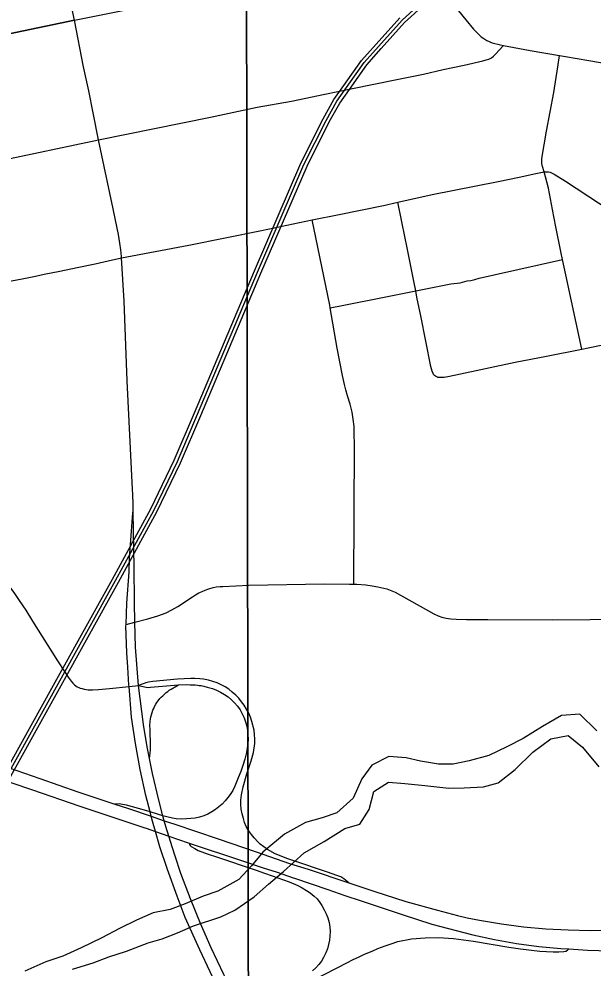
# Model space of a CAD drawing. Extents: x 0 to 34, y 0 to 22.
# Drawn here: x 20.105 to 20.504, y 12.923 to 13.584 of the extents above; entities that cross this region are included whole.
import ezdxf

# ---------------------------------------------------------------- set-up
doc = ezdxf.new("R2010")
doc.units = 0
for name, color, linetype in [('GM_X_City_Street', 7, 'Continuous'), ('GM_X_County_Road', 7, 'Continuous'), ('GM_X_Interchange_Ramps', 7, 'Continuous'), ('GM_X_Minor_River', 7, 'Continuous'), ('GM_X_Rail_Line', 7, 'Continuous'), ('GM_X_Section', 7, 'Continuous'), ('GM_X_State_Route', 7, 'Continuous'), ('GM_X_US_Route', 7, 'Continuous')]:
    doc.layers.add(name, color=color, linetype=linetype)

msp = doc.modelspace()

# ---------------------------------------------------------------- linework, layer by layer
at = {"layer": 'GM_X_City_Street'}
for points in [[(20.1601, 13.49938), (20.23808, 13.51526), (20.27048, 13.52208), (20.29441, 13.52635), (20.31773, 13.53128), (20.33584, 13.53483), (20.36892, 13.54172), (20.38643, 13.54513), (20.40005, 13.54828), (20.41463, 13.5514), (20.4278, 13.55432), (20.43013, 13.55496), (20.43187, 13.5556), (20.43366, 13.55652), (20.43502, 13.55761), (20.43708, 13.55956), (20.43874, 13.56151), (20.44206, 13.565)], [(20.47036, 13.47704), (20.47132, 13.47714), (20.47241, 13.47716), (20.47344, 13.47707), (20.47469, 13.47679), (20.47553, 13.47648), (20.47641, 13.47604), (20.47733, 13.47549), (20.48521, 13.47056), (20.50833, 13.45544), (20.54453, 13.43212), (20.55134, 13.42762), (20.57526, 13.41179), (20.59062, 13.4019), (20.61676, 13.3851), (20.63358, 13.37398), (20.63987, 13.36949), (20.64462, 13.36637), (20.65037, 13.36316), (20.66118, 13.35628), (20.66241, 13.35544)], [(20.49662, 13.35375), (20.48545, 13.40536), (20.48313, 13.41606), (20.48217, 13.42051), (20.4785, 13.43885), (20.47628, 13.45098), (20.4735, 13.4657), (20.47036, 13.47704)], [(20.39621, 13.3343), (20.39532, 13.33457), (20.39464, 13.33487), (20.39408, 13.33523), (20.39342, 13.33596), (20.39304, 13.33667), (20.39236, 13.33842), (20.39144, 13.34158), (20.38453, 13.37676), (20.38326, 13.3821), (20.3818, 13.38982), (20.381, 13.39422), (20.37976, 13.40107), (20.37475, 13.42543), (20.37358, 13.43089), (20.36856, 13.45601)], [(20.33799, 13.19013), (20.33833, 13.28783), (20.33817, 13.29431), (20.3382, 13.2999), (20.33742, 13.30498), (20.3367, 13.30976), (20.33534, 13.31538), (20.33354, 13.32118), (20.33226, 13.32539), (20.33127, 13.329), (20.32998, 13.33532), (20.32619, 13.35447), (20.32139, 13.38233), (20.32106, 13.38422), (20.31143, 13.43149), (20.30896, 13.44359)], [(20.32139, 13.38233), (20.32984, 13.38399), (20.36019, 13.3901), (20.381, 13.39422), (20.40553, 13.39908), (20.41182, 13.39983), (20.41679, 13.40119), (20.41943, 13.40158), (20.42219, 13.40224), (20.42514, 13.403), (20.43653, 13.40562), (20.48313, 13.41606)], [(20.39621, 13.3343), (20.39774, 13.33407), (20.39961, 13.33413), (20.40079, 13.3342), (20.40199, 13.33435), (20.40327, 13.33454), (20.40899, 13.33586), (20.45025, 13.34472), (20.47203, 13.34878), (20.49662, 13.35375), (20.50108, 13.35464), (20.54042, 13.36264), (20.55767, 13.36593), (20.55998, 13.36645), (20.56153, 13.36693), (20.56305, 13.36743), (20.56434, 13.36793), (20.56698, 13.36926), (20.56946, 13.37093), (20.57044, 13.3717), (20.57165, 13.37288), (20.57339, 13.375), (20.57895, 13.38266), (20.59062, 13.4019)], [(20.17924, 13.16214), (20.18544, 13.16368), (20.19452, 13.16602), (20.20133, 13.16816), (20.20724, 13.17014), (20.21126, 13.17224), (20.21526, 13.1745), (20.22547, 13.18124), (20.22765, 13.18265), (20.23, 13.18396), (20.23217, 13.18507), (20.23432, 13.18601), (20.23689, 13.18687), (20.23983, 13.18771), (20.24203, 13.18815), (20.24489, 13.18841), (20.24676, 13.1885), (20.2648, 13.18942), (20.31742, 13.19029), (20.33497, 13.19021), (20.33799, 13.19013), (20.34005, 13.19006), (20.34613, 13.18954), (20.35072, 13.1889), (20.35463, 13.18835), (20.36075, 13.1869), (20.36663, 13.18458), (20.39367, 13.16944), (20.39672, 13.16816), (20.39925, 13.16722), (20.40219, 13.16647), (20.40537, 13.16591), (20.4091, 13.16567), (20.41645, 13.16555), (20.43115, 13.16542), (20.47603, 13.16522), (20.50247, 13.16551), (20.51315, 13.16582)]]:
    msp.add_lwpolyline(points, dxfattribs=at)
at = {"layer": 'GM_X_County_Road'}
for p, q in [((20.0793, 13.48241), (20.1601, 13.49938)), ((20.18133, 13.11886), (20.18802, 13.1195))]:
    msp.add_line(p, q, dxfattribs=at)
for points in [[(20.14343, 13.58262), (20.13903, 13.6034), (20.1282, 13.65499), (20.12601, 13.66593)], [(20.14343, 13.58262), (20.21266, 13.59659), (20.26824, 13.60823)], [(20.40717, 13.59399), (20.41083, 13.58924), (20.41586, 13.5829), (20.42125, 13.57643), (20.42398, 13.57354), (20.42652, 13.57115), (20.42838, 13.56982), (20.43059, 13.56852), (20.4343, 13.56696), (20.43993, 13.5654), (20.44206, 13.565)], [(20.06153, 13.56558), (20.09794, 13.57315), (20.14343, 13.58262)], [(20.44206, 13.565), (20.46076, 13.56145), (20.48102, 13.55807)], [(20.47036, 13.47704), (20.46931, 13.48089), (20.46889, 13.48297), (20.4688, 13.48384), (20.46878, 13.4846), (20.46885, 13.48634), (20.47203, 13.50533), (20.4771, 13.53235), (20.47982, 13.55019), (20.48102, 13.55807)], [(20.48102, 13.55807), (20.48519, 13.55737), (20.50159, 13.55461), (20.51895, 13.55162), (20.52997, 13.5497), (20.53776, 13.54826), (20.54709, 13.5467), (20.55967, 13.54443), (20.57255, 13.54229)], [(20.36856, 13.45601), (20.39236, 13.46133), (20.43839, 13.4703), (20.45296, 13.4735), (20.46463, 13.4759), (20.47036, 13.47704)], [(20.30896, 13.44359), (20.32776, 13.44744), (20.35852, 13.45377), (20.36856, 13.45601)], [(20.17616, 13.41717), (20.22295, 13.42617), (20.27353, 13.43635), (20.30896, 13.44359)], [(20.09571, 13.40038), (20.09954, 13.40118), (20.10689, 13.40267), (20.11628, 13.40458), (20.12226, 13.4058), (20.13318, 13.40805), (20.14531, 13.41055), (20.15765, 13.41309), (20.16671, 13.41508), (20.17616, 13.41717)], [(20.09564, 13.19171), (20.09627, 13.19091), (20.10149, 13.18363), (20.10492, 13.17882), (20.10944, 13.17196), (20.1141, 13.16442), (20.13155, 13.13676), (20.13644, 13.12931), (20.13907, 13.12539)], [(20.13907, 13.12539), (20.13972, 13.12441), (20.14107, 13.12261), (20.14221, 13.12122), (20.1434, 13.12002), (20.14419, 13.11939), (20.14527, 13.11869), (20.14645, 13.11814), (20.14735, 13.11777), (20.14862, 13.11739), (20.15008, 13.11698), (20.15144, 13.11674), (20.15284, 13.1166), (20.15451, 13.11653), (20.15591, 13.11649), (20.16007, 13.11673), (20.16769, 13.11758), (20.18133, 13.11886)]]:
    msp.add_lwpolyline(points, dxfattribs=at)
at = {"layer": 'GM_X_Interchange_Ramps'}
for points in [[(20.19559, 13.06869), (20.19616, 13.07251), (20.19637, 13.07477), (20.19635, 13.07732), (20.196, 13.08913), (20.19593, 13.0915), (20.19606, 13.09464), (20.19629, 13.09614), (20.19654, 13.09772), (20.19688, 13.09913), (20.19736, 13.10072), (20.19802, 13.10245), (20.19851, 13.10361), (20.19907, 13.10495), (20.19993, 13.10647), (20.20079, 13.10776), (20.20164, 13.10897), (20.20277, 13.11045), (20.20376, 13.11139), (20.20494, 13.11247), (20.20601, 13.11351), (20.20724, 13.11459), (20.20836, 13.11543), (20.20937, 13.11628), (20.21057, 13.11712), (20.21452, 13.11933), (20.21575, 13.12002), (20.22127, 13.12029), (20.22389, 13.12014), (20.22742, 13.11994), (20.22894, 13.11979), (20.23022, 13.11967), (20.23163, 13.11946), (20.23351, 13.1191), (20.23584, 13.1185), (20.23941, 13.11738), (20.24236, 13.11626), (20.24514, 13.11494), (20.24781, 13.11341), (20.25033, 13.11165), (20.2527, 13.10967), (20.25488, 13.10749), (20.25687, 13.10514), (20.25862, 13.10261), (20.26016, 13.09994), (20.26144, 13.09713), (20.26249, 13.09423), (20.26328, 13.09126), (20.26384, 13.08823), (20.26412, 13.08518), (20.26421, 13.0821), (20.26405, 13.07903), (20.26312, 13.07285), (20.26205, 13.06828), (20.26069, 13.06398), (20.25921, 13.05968), (20.25744, 13.05529), (20.25497, 13.04947), (20.25353, 13.04656), (20.25171, 13.04374), (20.25024, 13.04168), (20.24836, 13.0393), (20.24626, 13.03708), (20.24396, 13.03503), (20.24154, 13.03318), (20.23893, 13.03154), (20.23621, 13.03012), (20.23336, 13.02895), (20.23041, 13.02802), (20.22739, 13.02734), (20.22434, 13.02688), (20.22134, 13.02667), (20.21808, 13.02663), (20.21406, 13.02684), (20.2116, 13.02718), (20.2087, 13.02787), (20.20499, 13.02894), (20.20128, 13.03004), (20.19605, 13.03156), (20.1921, 13.03272), (20.17952, 13.03633), (20.17684, 13.03684), (20.17458, 13.03712), (20.17147, 13.03702)], [(20.27131, 13.01058), (20.26844, 13.0136), (20.26653, 13.01591), (20.26452, 13.01855), (20.26297, 13.02149), (20.26182, 13.02431), (20.26102, 13.02696), (20.2601, 13.0303), (20.25946, 13.03341), (20.25911, 13.0368), (20.25918, 13.03986), (20.25958, 13.04337), (20.26079, 13.04895), (20.26327, 13.0581), (20.26638, 13.06702), (20.26793, 13.07289), (20.26883, 13.07921), (20.26889, 13.08232), (20.26873, 13.08541), (20.26839, 13.08848), (20.26694, 13.09455), (20.26591, 13.09749), (20.26468, 13.10035), (20.26323, 13.10312), (20.26159, 13.10577), (20.25976, 13.1083), (20.25776, 13.11069), (20.2556, 13.11294), (20.25327, 13.11501), (20.2508, 13.11691), (20.2482, 13.11861), (20.24546, 13.1201), (20.24262, 13.12137), (20.23969, 13.12243), (20.23669, 13.12338), (20.23329, 13.12401), (20.23054, 13.1243), (20.22713, 13.12447), (20.22431, 13.12454), (20.21498, 13.12396), (20.19784, 13.12238), (20.19485, 13.122), (20.19294, 13.12139), (20.18802, 13.1195)], [(20.18802, 13.1195), (20.19322, 13.11849), (20.19485, 13.11828), (20.19638, 13.11842), (20.21575, 13.12002)], [(20.22325, 13.00974), (20.22344, 13.00887), (20.22393, 13.0081), (20.22471, 13.00743), (20.22721, 13.00604), (20.22954, 13.00482), (20.23378, 13.00321), (20.23725, 13.00203), (20.24163, 13.00055), (20.26989, 12.99093)], [(20.33451, 12.98217), (20.33081, 12.98511), (20.32879, 12.98629), (20.32611, 12.98725), (20.31944, 12.98958), (20.29532, 12.99781), (20.29184, 12.999), (20.28312, 13.00241), (20.27765, 13.00537), (20.27512, 13.0072), (20.27274, 13.00918), (20.27131, 13.01058)], [(20.26989, 12.99093), (20.27577, 12.98893), (20.28102, 12.98706), (20.29292, 12.98283), (20.29896, 12.98035), (20.3019, 12.9788), (20.30495, 12.9769), (20.30743, 12.97529), (20.30896, 12.97411), (20.31036, 12.97294)], [(20.31036, 12.97294), (20.31226, 12.97108), (20.31421, 12.96861), (20.31565, 12.96642), (20.31732, 12.96337), (20.31865, 12.96061), (20.31968, 12.95778), (20.3206, 12.95462), (20.32111, 12.95145), (20.32129, 12.94835), (20.32111, 12.94518), (20.32089, 12.94236), (20.32031, 12.93919), (20.31944, 12.93632), (20.31829, 12.93344), (20.3168, 12.93016), (20.3153, 12.9278), (20.31346, 12.92544), (20.31133, 12.92296), (20.30908, 12.92095)], [(20.25757, 12.89068), (20.26254, 12.89176), (20.26438, 12.8923), (20.26566, 12.89271), (20.27042, 12.89493), (20.27549, 12.89728), (20.29483, 12.90687), (20.30964, 12.91451), (20.33337, 12.92683), (20.33703, 12.92869), (20.34156, 12.93073), (20.34524, 12.93245), (20.35064, 12.93473), (20.35464, 12.93645), (20.35976, 12.93847), (20.36386, 12.93985), (20.36855, 12.94128), (20.37802, 12.94326), (20.38761, 12.944)], [(20.38761, 12.944), (20.39677, 12.94414), (20.40727, 12.94354), (20.42114, 12.94162), (20.44581, 12.93747), (20.45398, 12.9362), (20.4675, 12.93472), (20.4766, 12.9342), (20.48058, 12.9342), (20.48405, 12.93437), (20.48561, 12.93472), (20.48673, 12.93524), (20.48769, 12.93618)]]:
    msp.add_lwpolyline(points, dxfattribs=at)
at = {"layer": 'GM_X_Minor_River'}
for points in [[(20.50716, 13.08799), (20.49534, 13.09966), (20.48247, 13.0988), (20.46926, 13.09112), (20.45569, 13.08267), (20.44436, 13.0769), (20.43191, 13.07074), (20.4183, 13.06722), (20.40695, 13.06486), (20.39673, 13.06478), (20.38421, 13.06697), (20.37435, 13.06917), (20.36222, 13.07021), (20.35053, 13.06406), (20.3434, 13.05452), (20.33743, 13.04121), (20.32613, 13.03088), (20.31593, 13.02739), (20.30421, 13.02427), (20.2895, 13.01619), (20.27444, 13.00356), (20.26655, 12.99402), (20.2579, 12.98448), (20.24319, 12.9764), (20.23299, 12.97291), (20.22053, 12.96751), (20.20995, 12.96364), (20.19822, 12.96128), (20.18652, 12.95626), (20.17481, 12.95048), (20.16236, 12.94394), (20.14802, 12.93701), (20.13518, 12.93122), (20.12346, 12.92734), (20.10874, 12.92078)], [(20.14206, 12.92217), (20.15642, 12.92645), (20.16738, 12.9307), (20.17947, 12.93459), (20.19458, 12.94039), (20.20441, 12.94312), (20.21498, 12.94737), (20.22631, 12.95238), (20.2452, 12.95859), (20.25502, 12.96322), (20.26859, 12.97242), (20.27838, 12.98122), (20.28892, 12.99002), (20.30322, 13.00302), (20.31718, 13.01109), (20.33151, 13.01992), (20.3421, 13.02304), (20.34846, 13.03332), (20.35179, 13.04586), (20.36197, 13.05239), (20.37334, 13.05133), (20.38736, 13.04992), (20.40404, 13.04815), (20.41464, 13.04823), (20.42827, 13.04909), (20.43848, 13.05182), (20.45015, 13.06101), (20.46257, 13.07324), (20.475, 13.08244), (20.48711, 13.08481), (20.49701, 13.07654), (20.50847, 13.06297)]]:
    msp.add_lwpolyline(points, dxfattribs=at)
at = {"layer": 'GM_X_Rail_Line'}
for points in [[(20.02124, 12.92109), (20.03591, 12.94749), (20.04798, 12.96939), (20.08627, 13.03872), (20.13077, 13.11857), (20.17198, 13.19254), (20.19867, 13.24146), (20.21501, 13.27551), (20.22913, 13.30839), (20.27086, 13.40738), (20.30314, 13.48212), (20.31855, 13.51293), (20.32605, 13.5262), (20.33284, 13.53577), (20.34499, 13.55313), (20.35509, 13.56444), (20.37155, 13.58264), (20.39756, 13.60657)], [(20.02332, 12.91997), (20.03798, 12.94636), (20.05005, 12.96826), (20.08833, 13.03759), (20.13283, 13.11743), (20.17404, 13.19141), (20.20077, 13.24039), (20.21716, 13.27454), (20.2313, 13.30748), (20.27303, 13.40646), (20.30528, 13.48114), (20.32063, 13.51183), (20.32804, 13.52494), (20.33477, 13.53442), (20.34684, 13.55167), (20.35684, 13.56288), (20.37323, 13.58099), (20.39909, 13.60479)], [(20.01917, 12.9222), (20.03385, 12.94862), (20.04592, 12.97052), (20.08421, 13.03986), (20.12871, 13.11971), (20.16991, 13.19367), (20.19657, 13.24253), (20.21286, 13.27647), (20.22696, 13.30931), (20.26869, 13.4083), (20.301, 13.48311), (20.31646, 13.51403), (20.32406, 13.52745), (20.33091, 13.53712), (20.34313, 13.55458), (20.35333, 13.56601), (20.36987, 13.58429)]]:
    msp.add_lwpolyline(points, dxfattribs=at)
at = {"layer": 'GM_X_Section'}
for points in [[(20.2632, 13.61532), (20.26496, 12.60488), (19.25603, 12.60125), (19.25652, 13.61624)], [(21.2938, 13.61037), (21.31252, 12.61292), (20.26496, 12.60488), (20.2632, 13.61532)]]:
    msp.add_lwpolyline(points, close=True, dxfattribs=at)
at = {"layer": 'GM_X_State_Route'}
msp.add_line((20.18378, 13.23682), (20.18417, 13.2417), dxfattribs=at)
for points in [[(20.14343, 13.58262), (20.09794, 13.57315), (20.06153, 13.56558)], [(20.18417, 13.2417), (20.18413, 13.24582), (20.18397, 13.25259), (20.18381, 13.25619), (20.18009, 13.33161), (20.17799, 13.38717), (20.17616, 13.41717), (20.17609, 13.41817), (20.17557, 13.42276), (20.17501, 13.42747), (20.17397, 13.43349), (20.17313, 13.43782), (20.1702, 13.45135), (20.1601, 13.49938), (20.15641, 13.51828), (20.15325, 13.5334), (20.14974, 13.55019), (20.14343, 13.58262)], [(20.21339, 13.00086), (20.2115, 13.00649), (20.20902, 13.0147), (20.20698, 13.02149), (20.20592, 13.02546), (20.20499, 13.02894), (20.20215, 13.03965), (20.19767, 13.05843), (20.19559, 13.06869), (20.19393, 13.07686), (20.19153, 13.09248), (20.18802, 13.1195), (20.18587, 13.14615), (20.18544, 13.16368), (20.18511, 13.17728), (20.18489, 13.2024), (20.18452, 13.22607), (20.18417, 13.2417)], [(20.24502, 12.90488), (20.23057, 12.93559), (20.22048, 12.95809), (20.21487, 12.97296), (20.20807, 12.99152), (20.20278, 13.00736), (20.19975, 13.01795), (20.19769, 13.02513), (20.19683, 13.02852), (20.19605, 13.03156), (20.19313, 13.04306), (20.18915, 13.06111), (20.18581, 13.07927), (20.18315, 13.09756), (20.18133, 13.11886), (20.18126, 13.11988), (20.18049, 13.13234), (20.17993, 13.14221), (20.1792, 13.16108), (20.17924, 13.16214), (20.1797, 13.17681), (20.1814, 13.1988), (20.1817, 13.20825), (20.18298, 13.22705), (20.18378, 13.23682)], [(19.6025, 13.20054), (19.61959, 13.19947), (19.63451, 13.1977), (19.65604, 13.19438), (19.6779, 13.19042), (19.69575, 13.18652), (19.71361, 13.18163), (19.7377, 13.17462), (19.76443, 13.16553), (19.79276, 13.15607), (19.82706, 13.14436), (19.85256, 13.1358), (19.89985, 13.1197), (19.93625, 13.10735), (19.96398, 13.09777), (19.97579, 13.09381), (19.98973, 13.08906), (19.99974, 13.08569), (20.03811, 13.07274), (20.07013, 13.06178), (20.11411, 13.04686), (20.14649, 13.03584), (20.19235, 13.02055), (20.19327, 13.02022)], [(20.19327, 13.02022), (20.19975, 13.01795), (20.20902, 13.0147), (20.22244, 13.01001), (20.22325, 13.00974)], [(20.22325, 13.00974), (20.26027, 12.99755), (20.27478, 12.99273)], [(20.25757, 12.89068), (20.25648, 12.89756), (20.25608, 12.89925), (20.25558, 12.90102), (20.25492, 12.90271), (20.25239, 12.90819), (20.24745, 12.91835), (20.2385, 12.93704), (20.23103, 12.954), (20.2241, 12.97108), (20.2175, 12.98868), (20.21339, 13.00086)], [(20.27478, 12.99273), (20.2844, 12.98954), (20.29573, 12.98577)], [(20.29573, 12.98577), (20.29667, 12.98546), (20.3198, 12.97748), (20.33151, 12.97343), (20.34295, 12.96963), (20.37154, 12.96011), (20.39221, 12.95354), (20.4207, 12.94607), (20.43594, 12.94277), (20.45122, 12.94009), (20.46662, 12.938), (20.48207, 12.93653), (20.48769, 12.93618)], [(20.48769, 12.93618), (20.50065, 12.93537), (20.51626, 12.9349), (20.53155, 12.93521), (20.54705, 12.93599), (20.56564, 12.93756), (20.58413, 12.93991), (20.5991, 12.94257), (20.61449, 12.94572), (20.62381, 12.9479), (20.62969, 12.94927)]]:
    msp.add_lwpolyline(points, dxfattribs=at)
at = {"layer": 'GM_X_US_Route'}
for points in [[(19.65668, 13.20637), (19.67488, 13.20247), (19.69293, 13.19791), (19.71082, 13.19277), (19.73742, 13.18428), (19.82847, 13.15335), (19.86968, 13.13962), (19.90494, 13.1277), (19.94907, 13.11293), (19.99019, 13.09897), (19.99276, 13.09808), (20.03129, 13.08495), (20.08708, 13.06598), (20.11934, 13.05489), (20.14568, 13.04563), (20.17147, 13.03702), (20.18098, 13.03385), (20.19683, 13.02852), (20.20592, 13.02546), (20.21333, 13.02298), (20.24341, 13.01292), (20.26985, 13.00379)], [(19.6025, 13.20054), (19.61959, 13.19947), (19.63451, 13.1977), (19.65604, 13.19438), (19.6779, 13.19042), (19.69575, 13.18652), (19.71361, 13.18163), (19.7377, 13.17462), (19.76443, 13.16553), (19.79276, 13.15607), (19.82706, 13.14436), (19.85256, 13.1358), (19.89985, 13.1197), (19.93625, 13.10735), (19.96398, 13.09777), (19.97579, 13.09381), (19.98973, 13.08906), (19.99974, 13.08569), (20.03811, 13.07274), (20.07013, 13.06178), (20.11411, 13.04686), (20.14649, 13.03584), (20.19235, 13.02055), (20.19327, 13.02022)], [(20.19327, 13.02022), (20.19975, 13.01795), (20.20902, 13.0147), (20.22244, 13.01001), (20.22325, 13.00974)], [(20.22325, 13.00974), (20.26027, 12.99755), (20.27478, 12.99273)], [(20.26985, 13.00379), (20.29312, 12.99575), (20.30612, 12.99166), (20.33451, 12.98217), (20.35172, 12.97647), (20.37412, 12.96932), (20.39608, 12.96321), (20.41014, 12.95947), (20.4169, 12.9579), (20.42537, 12.95627), (20.44071, 12.95367), (20.45614, 12.95166), (20.47164, 12.95026), (20.48718, 12.94943), (20.50274, 12.94914), (20.52141, 12.94941)], [(20.27478, 12.99273), (20.2844, 12.98954), (20.29573, 12.98577)], [(20.29573, 12.98577), (20.29667, 12.98546), (20.3198, 12.97748), (20.33151, 12.97343), (20.34295, 12.96963), (20.37154, 12.96011), (20.39221, 12.95354), (20.4207, 12.94607), (20.43594, 12.94277), (20.45122, 12.94009), (20.46662, 12.938), (20.48207, 12.93653), (20.48769, 12.93618)], [(20.48769, 12.93618), (20.50065, 12.93537), (20.51626, 12.9349), (20.53155, 12.93521), (20.54705, 12.93599), (20.56564, 12.93756), (20.58413, 12.93991), (20.5991, 12.94257), (20.61449, 12.94572), (20.62381, 12.9479), (20.62969, 12.94927)]]:
    msp.add_lwpolyline(points, dxfattribs=at)

doc.saveas('drawing.dxf')
